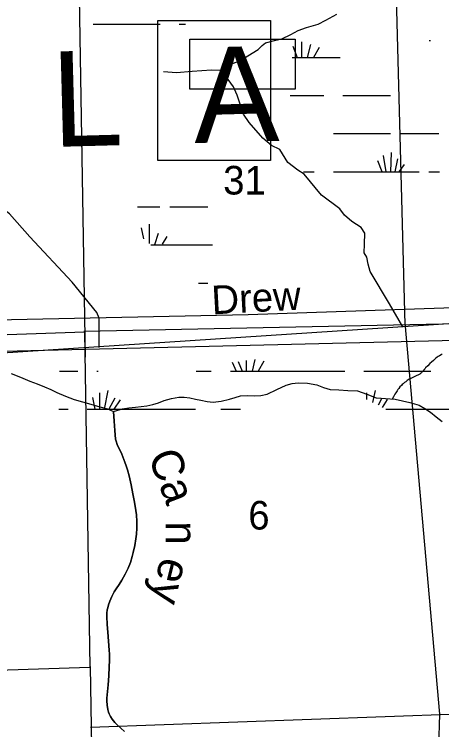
# Model space of a CAD drawing. Extents: x 2480962 to 2688785, y 277103 to 599240.
# Drawn here: x 2579595 to 2586314, y 491360 to 502615 of the extents above; entities that cross this region are included whole.
import ezdxf

# ---------------------------------------------------------------- set-up
doc = ezdxf.new("R2010")
doc.units = 0
for name, color, linetype in [('Level 31', 7, 'Continuous'), ('Level 42', 7, 'Continuous'), ('Level 44', 7, 'Continuous'), ('Local Roads Improved', 7, 'Continuous'), ('Local Roads Related Text', 7, 'Continuous'), ('Narrow River Creek and Branch and Slough', 7, 'Continuous'), ('Section Lines', 7, 'Continuous'), ('Section Numbers', 7, 'Continuous'), ('Swamps', 7, 'Continuous'), ('Township and Range lines', 7, 'Continuous')]:
    doc.layers.add(name, color=color, linetype=linetype)

msp = doc.modelspace()

# ---------------------------------------------------------------- linework, layer by layer
at = {"layer": 'Level 31'}
for points in [[(2581849.973, 502515.116), (2583623.702, 502515.116), (2583623.702, 500313.245), (2581849.973, 500313.245)], [(2582355.764, 502224.455), (2584007.998, 502224.455), (2584007.998, 501435.542), (2582355.764, 501435.542)], [(2567878.804, 497564.913), (2583269.54, 497890.049), (2588651.772, 498076.716), (2593007.335, 498076.716), (2593007.335, 497641.16), (2569928.45, 497078.024), (2567713.89, 497078.024)]]:
    msp.add_lwpolyline(points, close=True, dxfattribs=at)
for points in [[(2581326.677, 491334.093), (2581267.493, 491382.033), (2581212.354, 491434.315), (2581177.551, 491471.95), (2581133.241, 491526.034), (2581107.369, 491565.908), (2581087.95, 491608.144), (2581077.901, 491637.49), (2581067.293, 491677.948), (2581054.177, 491745.118), (2581047.532, 491812.295), (2581048.449, 491857.059), (2581060.186, 491960.135), (2581071.426, 492063.277), (2581080.688, 492205.765), (2581087.799, 492348.544), (2581090.841, 492447.511), (2581091.085, 492546.514), (2581088.676, 492612.434), (2581076.725, 492752.139), (2581062.875, 492891.699), (2581053.883, 493015.546), (2581048.168, 493139.488), (2581049.474, 493191.61), (2581056.15, 493243.375), (2581063.277, 493277.666), (2581075.744, 493323.093), (2581096.942, 493383.092), (2581129.636, 493457.83), (2581166.806, 493528.658), (2581194.142, 493574.754), (2581240.74, 493644.091), (2581286.94, 493713.565), (2581338.569, 493804.981), (2581384.227, 493899.951), (2581419.734, 493991.729), (2581448.265, 494085.501), (2581464.609, 494149.377), (2581488.193, 494256.105), (2581506.56, 494363.1), (2581515.255, 494434.635), (2581521.658, 494530.338), (2581521.909, 494635.192), (2581515.192, 494740.157), (2581506.422, 494809.784), (2581484.696, 494941.652), (2581459.755, 495072.857), (2581430.961, 495213.6), (2581399.152, 495353.528), (2581374.258, 495446.09), (2581354.387, 495508.612), (2581332.267, 495570.273), (2581285.594, 495692.607), (2581269.241, 495731.289), (2581250.783, 495769.234), (2581213.84, 495845.072), (2581194.231, 495897.33), (2581186.541, 495928.392), (2581178.026, 495996.737), (2581173.684, 496065.386), (2581163.248, 496215.616), (2581152.814, 496365.845)], [(2581152.814, 496365.845), (2581163.248, 496215.616), (2581173.684, 496065.386), (2581178.026, 495996.737), (2581186.541, 495928.392), (2581194.231, 495897.33), (2581213.84, 495845.072), (2581250.783, 495769.234), (2581269.241, 495731.289), (2581285.594, 495692.607), (2581332.267, 495570.273), (2581354.387, 495508.612), (2581374.258, 495446.09), (2581399.152, 495353.528), (2581430.961, 495213.6), (2581459.755, 495072.857), (2581484.696, 494941.652), (2581506.422, 494809.784), (2581515.192, 494740.157), (2581521.909, 494635.192), (2581521.658, 494530.338), (2581515.255, 494434.635), (2581506.56, 494363.1), (2581488.193, 494256.105), (2581464.609, 494149.377), (2581448.265, 494085.501), (2581419.734, 493991.729), (2581384.227, 493899.951), (2581338.569, 493804.981), (2581286.94, 493713.565), (2581240.74, 493644.091), (2581194.142, 493574.754), (2581166.806, 493528.658), (2581129.636, 493457.83), (2581096.942, 493383.092), (2581075.744, 493323.093), (2581063.277, 493277.666), (2581056.15, 493243.375), (2581049.474, 493191.61), (2581048.168, 493139.488), (2581053.883, 493015.546), (2581062.875, 492891.699), (2581076.725, 492752.139), (2581088.676, 492612.434), (2581091.085, 492546.514), (2581090.841, 492447.511), (2581087.799, 492348.544), (2581080.688, 492205.765), (2581071.426, 492063.277), (2581060.186, 491960.135), (2581048.449, 491857.059), (2581047.532, 491812.295), (2581054.177, 491745.118), (2581067.293, 491677.948), (2581077.901, 491637.49), (2581087.95, 491608.144), (2581107.369, 491565.908), (2581133.241, 491526.034), (2581177.551, 491471.95), (2581212.354, 491434.315), (2581267.493, 491382.033), (2581326.677, 491334.093)]]:
    msp.add_lwpolyline(points, dxfattribs=at)
at = {"layer": 'Local Roads Improved'}
msp.add_line((2609277.398, 499247.53), (2578183.991, 497203.521), dxfattribs=at)
for points in [[(2582848.572, 501728.27), (2582937.512, 501803.527), (2583040.134, 501844.576), (2583153.019, 501889.046), (2583265.904, 501960.882), (2583426.68, 502060.084), (2583491.675, 502121.657), (2583546.407, 502166.127), (2583683.237, 502203.756), (2583799.543, 502231.122), (2583943.215, 502299.537), (2584056.1, 502361.11), (2584189.509, 502409.001), (2584370.81, 502460.313), (2584493.957, 502521.886), (2584664.995, 502617.667)], [(2585703.195, 497698.616), (2585491.108, 498061.216), (2585190.082, 498567.488), (2585155.874, 498683.794), (2585135.349, 498793.259), (2585094.3, 498861.674), (2585101.142, 498998.504), (2585107.983, 499169.542), (2585046.41, 499258.482), (2584902.738, 499354.263), (2584786.432, 499456.886), (2584711.175, 499552.667), (2584423.831, 499771.596), (2584150.171, 500099.989), (2584054.389, 500161.562), (2583897.035, 500284.71), (2583767.046, 500489.955), (2583637.057, 500551.529), (2583500.226, 500667.835), (2583288.139, 500914.129), (2583199.2, 501044.118), (2583096.577, 501345.145), (2583041.845, 501475.134), (2582898.173, 501666.696), (2582843.441, 501728.27), (2582692.927, 501735.112), (2582391.9, 501714.587), (2582145.606, 501694.062), (2581940.36, 501707.745)], [(2580926.675, 497371.404), (2580926.675, 497835.528), (2580890.627, 497921.143), (2580503.106, 498398.786), (2579840.715, 499115.249), (2579520.784, 499475.734), (2579408.133, 499561.349), (2579313.506, 499601.904), (2579214.372, 499646.965), (2579097.215, 499791.159)]]:
    msp.add_lwpolyline(points, dxfattribs=at)
at = {"layer": 'Narrow River Creek and Branch and Slough'}
for points in [[(2586320.145, 497266.394), (2586304.403, 497257.931), (2586277.454, 497241.998), (2586257.755, 497229.146), (2586243.276, 497219.018), (2586222.041, 497203.069), (2586201.397, 497186.244), (2586182.859, 497170.18), (2586151.376, 497141.412), (2586128.382, 497119.389), (2586094.522, 497085.831), (2586060.967, 497051.892), (2586051.673, 497042.05), (2586043.821, 497033.172), (2586017.039, 497001.431), (2586010.197, 496993.63), (2585999.574, 496982.266), (2585994.043, 496976.788), (2585988.331, 496971.48), (2585978.377, 496963.137), (2585968.633, 496955.942), (2585959.176, 496949.682), (2585940.735, 496939.014), (2585923.999, 496930.574), (2585893.871, 496917.025), (2585848.343, 496897.017), (2585826.223, 496885.92), (2585815.484, 496879.847), (2585805.021, 496873.332), (2585771.966, 496851.496), (2585747.626, 496834.61), (2585729.808, 496821.332), (2585716.768, 496810.893), (2585707.202, 496802.735), (2585693.246, 496789.883), (2585679.823, 496776.185), (2585658.014, 496751.54), (2585640.048, 496729.408), (2585625.122, 496709.625), (2585612.625, 496692.006), (2585591.915, 496660.509), (2585577.257, 496636.355), (2585556.489, 496599.32), (2585536.949, 496561.384)], [(2579546.952, 496966.251), (2579693.455, 496905.853), (2579839.615, 496844.624), (2579954.048, 496799.251), (2580068.357, 496753.563), (2580166.99, 496710.778), (2580265.316, 496667.232), (2580399.612, 496607.856), (2580536.671, 496555.794), (2580666.532, 496517.565), (2580796.846, 496481.106), (2580903.029, 496451.267), (2581062.302, 496406.508), (2581152.814, 496365.845), (2581294.742, 496410.506), (2581397.518, 496423.115), (2581500.415, 496435.153), (2581590.111, 496444.237), (2581679.762, 496454.07), (2581772.781, 496475.018), (2581863.863, 496504.734), (2581953.141, 496537.934), (2582065.376, 496569.665), (2582179.505, 496589.325), (2582266.885, 496591.913), (2582354.01, 496581.771), (2582441.469, 496562.441), (2582529.044, 496542.561), (2582624.383, 496524.016), (2582719.75, 496514.176), (2582849.018, 496529.407), (2582977.898, 496560.836), (2583064.457, 496587.971), (2583151.434, 496611.318), (2583259.54, 496615.468), (2583368.025, 496615.043), (2583469.578, 496619.057), (2583568.415, 496639.599), (2583720.468, 496710.822), (2583867.238, 496781.953), (2583960.577, 496809.089), (2584056.887, 496816.88), (2584205.272, 496810.046), (2584353.335, 496785.036), (2584456.644, 496745.761), (2584560.595, 496714.715), (2584698.098, 496706.08), (2584835.647, 496698.336), (2584989.022, 496690.418), (2585135.871, 496638.794), (2585281.509, 496579.344), (2585432.288, 496569.469), (2585583.063, 496558.142), (2585697.319, 496535.476), (2585811.101, 496509.289), (2585959.81, 496464.349), (2586050.938, 496415.426), (2586135.99, 496356.551), (2586229.17, 496280.959), (2586323.439, 496206.728)], [(2581326.677, 491334.093), (2581267.493, 491382.033), (2581212.354, 491434.315), (2581177.551, 491471.95), (2581133.241, 491526.034), (2581107.369, 491565.908), (2581087.95, 491608.144), (2581077.901, 491637.49), (2581067.293, 491677.948), (2581054.177, 491745.118), (2581047.532, 491812.295), (2581048.449, 491857.059), (2581060.186, 491960.135), (2581071.426, 492063.277), (2581080.688, 492205.765), (2581087.799, 492348.544), (2581090.841, 492447.511), (2581091.085, 492546.514), (2581088.676, 492612.434), (2581076.725, 492752.139), (2581062.875, 492891.699), (2581053.883, 493015.546), (2581048.168, 493139.488), (2581049.474, 493191.61), (2581056.15, 493243.375), (2581063.277, 493277.666), (2581075.744, 493323.093), (2581096.942, 493383.092), (2581129.636, 493457.83), (2581166.806, 493528.658), (2581194.142, 493574.754), (2581240.74, 493644.091), (2581286.94, 493713.565), (2581338.569, 493804.981), (2581384.227, 493899.951), (2581419.734, 493991.729), (2581448.265, 494085.501), (2581464.609, 494149.377), (2581488.193, 494256.105), (2581506.56, 494363.1), (2581515.255, 494434.635), (2581521.658, 494530.338), (2581521.909, 494635.192), (2581515.192, 494740.157), (2581506.422, 494809.784), (2581484.696, 494941.652), (2581459.755, 495072.857), (2581430.961, 495213.6), (2581399.152, 495353.528), (2581374.258, 495446.09), (2581354.387, 495508.612), (2581332.267, 495570.273), (2581285.594, 495692.607), (2581269.241, 495731.289), (2581250.783, 495769.234), (2581213.84, 495845.072), (2581194.231, 495897.33), (2581186.541, 495928.392), (2581178.026, 495996.737), (2581173.684, 496065.386), (2581163.248, 496215.616), (2581152.814, 496365.845)]]:
    msp.add_lwpolyline(points, dxfattribs=at)
at = {"layer": 'Section Lines'}
for p, q in [((2585597.285, 503007.927), (2585736.701, 497736.126)), ((2585734.099, 497760.544), (2586280.858, 491603.275)), ((2575472.339, 492168.573), (2580781.73, 492344.55)), ((2580793.875, 491401.234), (2591580.28, 491787.783)), ((2586281.142, 491601.905), (2586124.469, 486366.049))]:
    msp.add_line(p, q, dxfattribs=at)
at = {"layer": 'Swamps'}
for p, q in [((2584387.16, 502091.74), (2584297.442, 501937.934)), ((2584760.618, 501337.814), (2585210.617, 501337.821)), ((2585210.617, 501337.821), (2585510.616, 501337.826)), ((2584610.625, 500737.814), (2585210.624, 500737.823)), ((2585210.624, 500737.823), (2585510.623, 500737.828)), ((2585516.794, 500137.849), (2585522.522, 500441.562)), ((2585376.311, 500138.815), (2585310.24, 500311.608)), ((2585438.633, 500137.893), (2585399.239, 500391.126)), ((2585583.893, 500137.641), (2585626.778, 500343.492)), ((2585646.089, 500137.334), (2585729.867, 500251.035)), ((2584610.632, 500137.816), (2585210.631, 500137.825)), ((2585210.631, 500137.825), (2585960.63, 500137.837)), ((2582038.066, 499585.041), (2582638.065, 499585.05)), ((2581857.539, 499168.891), (2581797.13, 498987.657)), ((2581990.444, 499120.564), (2581917.953, 498999.741)), ((2583518.521, 497156.26), (2583428.803, 497002.453)), ((2582991.973, 497002.318), (2584341.971, 497002.339)), ((2584341.971, 497002.339), (2584791.97, 497002.346)), ((2585091.969, 497002.351), (2586141.967, 497002.367)), ((2581065.832, 496697.096), (2581006.894, 496402.393)), ((2580824.188, 496588.353), (2580861.399, 496402.308)), ((2580932.927, 496660.848), (2580932.931, 496402.287)), ((2581174.573, 496576.277), (2581080.567, 496401.69)), ((2581259.149, 496552.113), (2581159.831, 496403.133)), ((2580741.985, 496402.284), (2582441.982, 496402.311))]:
    msp.add_line(p, q, dxfattribs=at)
for points in [[(2580836.561, 502459.651), (2581886.809, 502459.667)], [(2582187.309, 502459.641), (2582287.559, 502459.642)], [(2586118.761, 502201.622), (2586135.859, 502201.622)], [(2583974.73, 502112.219), (2584043.137, 501937.801)], [(2584109.268, 502179.926), (2584109.271, 501937.802)], [(2584250.73, 502138.045), (2584200.646, 501937.702)], [(2583965.258, 501937.799), (2584719.766, 501937.811)], [(2583932.675, 501337.801), (2584460.618, 501337.809)], [(2585660.623, 500737.83), (2586267.071, 500737.84)], [(2584143.204, 500137.809), (2584310.633, 500137.811)], [(2586110.629, 500137.839), (2586277.455, 500137.842)], [(2581532.522, 499587.651), (2581882.211, 499587.656)], [(2581712.55, 499313.875), (2581712.554, 499010.716)], [(2581591.728, 499253.463), (2581624.439, 499081.743)], [(2581741.163, 498987.656), (2582041.236, 498987.661)], [(2582041.236, 498987.661), (2582710.669, 498987.671)], [(2582488.75, 498385.052), (2582638.08, 498385.054)], [(2583022.204, 497142.227), (2583081.88, 497002.319)], [(2583115.425, 497152.939), (2583174.498, 497002.32)], [(2583240.63, 497167.328), (2583240.632, 497002.322)], [(2583377.205, 497183.024), (2583332.007, 497002.222)], [(2580303.199, 497002.275), (2580591.978, 497002.28)], [(2580891.977, 497002.285), (2580914.771, 497002.285)], [(2582454.125, 497002.309), (2582691.974, 497002.313)], [(2585265.823, 496697.162), (2585228.103, 496508.552)], [(2585132.919, 496660.915), (2585132.92, 496557.332)], [(2585374.565, 496576.343), (2585314.281, 496464.385)], [(2585459.141, 496552.179), (2585378.628, 496431.408)], [(2580293.035, 496402.277), (2580441.986, 496402.28)], [(2582841.981, 496402.317), (2583148.717, 496402.322)], [(2585435.313, 496402.358), (2586641.973, 496402.377)]]:
    msp.add_lwpolyline(points, dxfattribs=at)
at = {"layer": 'Township and Range lines'}
for p, q in [((2580614.495, 502899.728), (2580708.889, 497221.582)), ((2580685.981, 497627.944), (2596495.829, 497951.402)), ((2575348.759, 497445.472), (2580699.513, 497618.152)), ((2580700.145, 497620.17), (2580781.73, 492344.55)), ((2580786.911, 492353.001), (2580871.377, 487065.061))]:
    msp.add_line(p, q, dxfattribs=at)

# ---------------------------------------------------------------- texts
at = {"layer": 'Level 42'}
for s, rotation, p in [('Ca', 290.9251694, (2581691.734, 495665.73)), ('n', 270.0006833, (2581976.228, 494639.693)), ('ey', 255.9644028, (2581903.8, 494093.204))]:
    msp.add_text(s, height=500, rotation=rotation, dxfattribs=at).set_placement(p)
at = {"layer": 'Level 44'}
msp.add_text('O  S  C  E  O  L  A', height=1500, rotation=1.5575694, dxfattribs=at).set_placement((2567386.255, 500179.121))
at = {"layer": 'Local Roads Related Text'}
msp.add_text('Drew', height=450, rotation=3.0873722, dxfattribs=at).set_placement((2582706.015, 497893.412))
at = {"layer": 'Section Numbers'}
for s, rotation, p in [('31', 359.9793944, (2582879.063, 499779.992)), ('6', 359.9794028, (2583273.188, 494509.078))]:
    msp.add_text(s, height=450, rotation=rotation, dxfattribs=at).set_placement(p)

doc.saveas('drawing.dxf')
